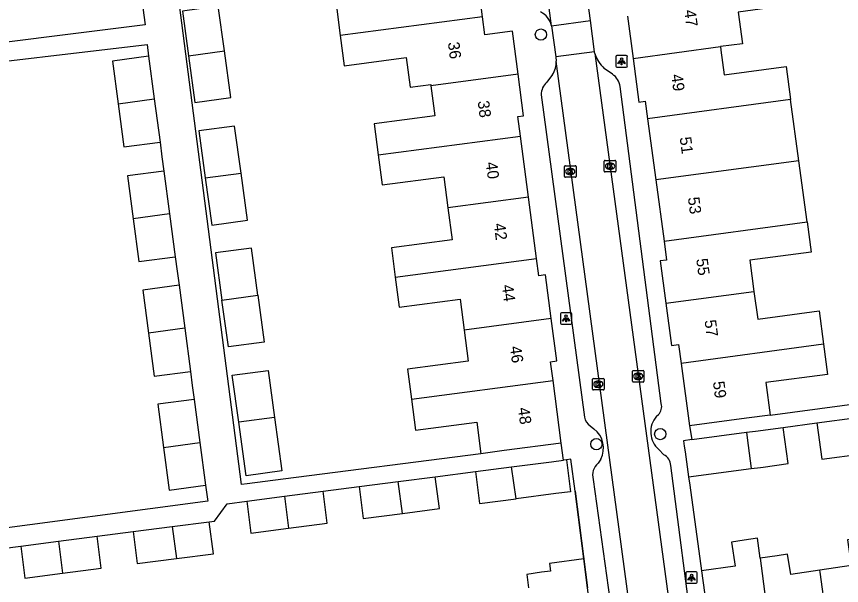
# Model space of a CAD drawing. Extents: x 163150 to 163546, y 380933 to 381635.
# Drawn here: x 163359.7 to 163431.2, y 381324.3 to 381373.6 of the extents above; entities that cross this region are included whole.
import ezdxf

# ---------------------------------------------------------------- set-up
doc = ezdxf.new("R2010")
doc.units = 0
for name, color, linetype in [('IMGEO_Boom', 7, 'Continuous'), ('IMGEO_Kolk', 7, 'Continuous'), ('IMGEO_Lichtpunt', 7, 'Continuous'), ('IMGEO_Muur', 7, 'Continuous'), ('IMGEO_Pand', 7, 'Continuous'), ('IMGEO_Pand_nummerreeks', 7, 'Continuous'), ('IMGEO_Rijbaan_lokaal_open', 7, 'Continuous'), ('IMGEO_Voetpad_open', 7, 'Continuous')]:
    doc.layers.add(name, color=color, linetype=linetype)

msp = doc.modelspace()

# ---------------------------------------------------------------- linework, layer by layer
at = {"layer": 'IMGEO_Boom'}
for centre in [(163405.132, 381372.028), (163415.473, 381337.418), (163409.946, 381336.541)]:
    msp.add_circle(centre, 0.489, dxfattribs=at)
at = {"layer": 'IMGEO_Kolk'}
for p, q in [((163407.177, 381359.739), (163407.177, 381360.591)), ((163407.252, 381360.665), (163408.104, 381360.665)), ((163408.178, 381360.591), (163408.178, 381359.739)), ((163410.624, 381360.202), (163410.624, 381361.054)), ((163410.699, 381361.128), (163411.551, 381361.128)), ((163411.112, 381360.908), (163411.137, 381360.908)), ((163411.625, 381361.054), (163411.625, 381360.202)), ((163407.688, 381359.885), (163407.663, 381359.885)), ((163407.665, 381360.445), (163407.69, 381360.445)), ((163411.551, 381360.128), (163410.699, 381360.128)), ((163411.135, 381360.348), (163411.11, 381360.348)), ((163408.104, 381359.665), (163407.252, 381359.665)), ((163413.063, 381342.003), (163413.063, 381342.855)), ((163413.138, 381342.929), (163413.99, 381342.929)), ((163413.551, 381342.709), (163413.576, 381342.709)), ((163414.064, 381342.855), (163414.064, 381342.003)), ((163409.606, 381341.311), (163409.606, 381342.163)), ((163409.681, 381342.237), (163410.533, 381342.237)), ((163410.094, 381342.017), (163410.119, 381342.017)), ((163410.607, 381342.163), (163410.607, 381341.311)), ((163413.99, 381341.929), (163413.138, 381341.929)), ((163413.574, 381342.149), (163413.549, 381342.149)), ((163410.533, 381341.237), (163409.681, 381341.237)), ((163410.117, 381341.457), (163410.092, 381341.457))]:
    msp.add_line(p, q, dxfattribs=at)
for points in [[(163407.177, 381359.739), (163407.177, 381360.591)], [(163407.252, 381360.665), (163408.104, 381360.665)], [(163408.178, 381360.591), (163408.178, 381359.739)], [(163410.624, 381360.202), (163410.624, 381361.054)], [(163410.699, 381361.128), (163411.551, 381361.128)], [(163410.945, 381360.828), (163411.068, 381360.828), (163411.068, 381360.677), (163411.198, 381360.828), (163411.362, 381360.828), (163411.216, 381360.677), (163411.369, 381360.428), (163411.217, 381360.428), (163411.132, 381360.592), (163411.068, 381360.525), (163411.068, 381360.428), (163410.945, 381360.428), (163410.945, 381360.828)], [(163411.625, 381361.054), (163411.625, 381360.202)], [(163407.498, 381360.365), (163407.621, 381360.365), (163407.621, 381360.214), (163407.751, 381360.365), (163407.915, 381360.365), (163407.769, 381360.214), (163407.922, 381359.965), (163407.77, 381359.965), (163407.685, 381360.129), (163407.621, 381360.062), (163407.621, 381359.965), (163407.498, 381359.965), (163407.498, 381360.365)], [(163411.551, 381360.128), (163410.699, 381360.128)], [(163408.104, 381359.665), (163407.252, 381359.665)], [(163413.063, 381342.003), (163413.063, 381342.855)], [(163413.138, 381342.929), (163413.99, 381342.929)], [(163413.384, 381342.629), (163413.507, 381342.629), (163413.507, 381342.478), (163413.637, 381342.629), (163413.801, 381342.629), (163413.655, 381342.478), (163413.808, 381342.229), (163413.656, 381342.229), (163413.571, 381342.393), (163413.507, 381342.326), (163413.507, 381342.229), (163413.384, 381342.229), (163413.384, 381342.629)], [(163414.064, 381342.855), (163414.064, 381342.003)], [(163409.606, 381341.311), (163409.606, 381342.163)], [(163409.681, 381342.237), (163410.533, 381342.237)], [(163409.927, 381341.937), (163410.05, 381341.937), (163410.05, 381341.786), (163410.18, 381341.937), (163410.344, 381341.937), (163410.198, 381341.786), (163410.351, 381341.537), (163410.199, 381341.537), (163410.114, 381341.701), (163410.05, 381341.634), (163410.05, 381341.537), (163409.927, 381341.537), (163409.927, 381341.937)], [(163410.607, 381342.163), (163410.607, 381341.311)], [(163413.99, 381341.929), (163413.138, 381341.929)], [(163410.533, 381341.237), (163409.681, 381341.237)]]:
    msp.add_lwpolyline(points, dxfattribs=at)
for centre, start, end in [((163407.254, 381360.589), 91.55205, 178.44795), ((163407.254, 381360.589), 91.55205, 178.44795), ((163408.102, 381360.589), 1.55205, 88.44795), ((163408.102, 381360.589), 1.55205, 88.44795), ((163410.701, 381361.052), 91.55205, 178.44795), ((163410.701, 381361.052), 91.55205, 178.44795), ((163411.549, 381361.052), 1.55205, 88.44795), ((163411.549, 381361.052), 1.55205, 88.44795), ((163410.701, 381360.204), 181.55205, 268.44795), ((163410.701, 381360.204), 181.55205, 268.44795), ((163411.549, 381360.204), 271.55205, 358.44795), ((163411.549, 381360.204), 271.55205, 358.44795), ((163407.254, 381359.741), 181.55205, 268.44795), ((163407.254, 381359.741), 181.55205, 268.44795), ((163408.102, 381359.741), 271.55205, 358.44795), ((163408.102, 381359.741), 271.55205, 358.44795), ((163413.14, 381342.853), 91.55205, 178.44795), ((163413.14, 381342.853), 91.55205, 178.44795), ((163413.988, 381342.853), 1.55205, 88.44795), ((163413.988, 381342.853), 1.55205, 88.44795), ((163409.683, 381342.161), 91.55205, 178.44795), ((163409.683, 381342.161), 91.55205, 178.44795), ((163410.531, 381342.161), 1.55205, 88.44795), ((163410.531, 381342.161), 1.55205, 88.44795), ((163413.14, 381342.005), 181.55205, 268.44795), ((163413.14, 381342.005), 181.55205, 268.44795), ((163413.988, 381342.005), 271.55205, 358.44795), ((163413.988, 381342.005), 271.55205, 358.44795), ((163409.683, 381341.313), 181.55205, 268.44795), ((163409.683, 381341.313), 181.55205, 268.44795), ((163410.531, 381341.313), 271.55205, 358.44795), ((163410.531, 381341.313), 271.55205, 358.44795)]:
    msp.add_arc(centre, 0.0765, start, end, dxfattribs=at)
for centre, major_axis, ratio, start_param, end_param in [((163411.111, 381360.628), (-0.387, 0.002), 0.722429, 4.712389, 7.853982), ((163411.136, 381360.628), (-0.39, 0.002), 0.717154, 1.570796, 4.712389), ((163407.664, 381360.165), (-0.387, 0.002), 0.722429, 4.712389, 7.853982), ((163407.689, 381360.165), (-0.39, 0.002), 0.717154, 1.570796, 4.712389), ((163413.55, 381342.429), (-0.387, 0.002), 0.722429, 4.712389, 7.853982), ((163413.575, 381342.429), (-0.39, 0.002), 0.717154, 1.570796, 4.712389), ((163410.093, 381341.737), (-0.387, 0.002), 0.722429, 4.712389, 7.853982), ((163410.118, 381341.737), (-0.39, 0.002), 0.717154, 1.570796, 4.712389)]:
    msp.add_ellipse(centre, major_axis=major_axis, ratio=ratio, start_param=start_param, end_param=end_param, dxfattribs=at)
at = {"layer": 'IMGEO_Lichtpunt'}
for p, q in [((163411.626, 381370.112), (163411.626, 381369.305)), ((163411.626, 381370.112), (163411.626, 381369.305)), ((163412.528, 381370.207), (163411.72, 381370.207)), ((163412.528, 381370.207), (163411.72, 381370.207)), ((163412.622, 381369.305), (163412.622, 381370.112)), ((163412.622, 381369.305), (163412.622, 381370.112)), ((163411.72, 381369.211), (163412.528, 381369.211)), ((163411.72, 381369.211), (163412.528, 381369.211)), ((163406.818, 381347.837), (163406.818, 381347.03)), ((163406.818, 381347.837), (163406.818, 381347.03)), ((163407.72, 381347.932), (163406.912, 381347.932)), ((163407.72, 381347.932), (163406.912, 381347.932)), ((163407.814, 381347.03), (163407.814, 381347.837)), ((163407.814, 381347.03), (163407.814, 381347.837)), ((163406.912, 381346.936), (163407.72, 381346.936)), ((163406.912, 381346.936), (163407.72, 381346.936)), ((163418.592, 381325.486), (163417.784, 381325.486)), ((163418.592, 381325.486), (163417.784, 381325.486)), ((163417.69, 381325.391), (163417.69, 381324.584)), ((163417.69, 381325.391), (163417.69, 381324.584)), ((163418.686, 381324.584), (163418.686, 381325.391)), ((163418.686, 381324.584), (163418.686, 381325.391)), ((163417.784, 381324.49), (163418.592, 381324.49)), ((163417.784, 381324.49), (163418.592, 381324.49))]:
    msp.add_line(p, q, dxfattribs=at)
for points in [[(163412, 381369.776), (163412.039, 381369.748), (163411.851, 381369.486), (163411.813, 381369.513), (163412, 381369.776)], [(163412.212, 381369.748), (163412.25, 381369.775), (163412.437, 381369.513), (163412.398, 381369.485), (163412.212, 381369.748)], [(163412.102, 381369.728), (163412.149, 381369.728), (163412.149, 381369.406), (163412.102, 381369.406), (163412.102, 381369.728)], [(163407.192, 381347.501), (163407.231, 381347.473), (163407.043, 381347.211), (163407.005, 381347.238), (163407.192, 381347.501)], [(163407.294, 381347.453), (163407.341, 381347.453), (163407.341, 381347.131), (163407.294, 381347.131), (163407.294, 381347.453)], [(163407.404, 381347.473), (163407.442, 381347.5), (163407.629, 381347.238), (163407.59, 381347.21), (163407.404, 381347.473)], [(163418.064, 381325.055), (163418.103, 381325.027), (163417.915, 381324.765), (163417.877, 381324.792), (163418.064, 381325.055)], [(163418.166, 381325.007), (163418.213, 381325.007), (163418.213, 381324.685), (163418.166, 381324.685), (163418.166, 381325.007)], [(163418.276, 381325.027), (163418.314, 381325.054), (163418.501, 381324.792), (163418.462, 381324.764), (163418.276, 381325.027)]]:
    msp.add_lwpolyline(points, dxfattribs=at)
for centre in [(163412.125, 381369.91), (163407.317, 381347.635), (163418.189, 381325.189)]:
    msp.add_circle(centre, 0.0994, dxfattribs=at)
for centre, start, end in [((163411.72, 381370.112), 90, 180), ((163411.72, 381370.112), 90, 180), ((163412.528, 381370.112), 0, 90), ((163412.528, 381370.112), 0, 90), ((163411.72, 381369.305), 180, 270), ((163411.72, 381369.305), 180, 270), ((163412.528, 381369.305), 270, 0), ((163412.528, 381369.305), 270, 360), ((163406.912, 381347.837), 90, 180), ((163406.912, 381347.837), 90, 180), ((163407.72, 381347.837), 0, 90), ((163407.72, 381347.837), 0, 90), ((163406.912, 381347.03), 180, 270), ((163406.912, 381347.03), 180, 270), ((163407.72, 381347.03), 270, 0), ((163407.72, 381347.03), 270, 360), ((163417.784, 381325.391), 90, 180), ((163417.784, 381325.391), 90, 180), ((163418.592, 381325.391), 0, 90), ((163418.592, 381325.391), 0, 90), ((163417.784, 381324.584), 180, 270), ((163417.784, 381324.584), 180, 270), ((163418.592, 381324.584), 270, 0), ((163418.592, 381324.584), 270, 360)]:
    msp.add_arc(centre, 0.0946, start, end, dxfattribs=at)
at = {"layer": 'IMGEO_Muur'}
for points in [[(163408.095, 381332.477), (163407.737, 381335.244)], [(163418.029, 381332.983), (163419.059, 381325.558)], [(163408.095, 381332.477), (163409.177, 381324.105)]]:
    msp.add_lwpolyline(points, dxfattribs=at)
at = {"layer": 'IMGEO_Pand'}
for points in [[(163400.076, 381373.565), (163399.364, 381378.978)], [(163392.431, 381378.067), (163392.812, 381375.166), (163387.405, 381374.455), (163387.736, 381371.936)], [(163427.178, 381377.251), (163427.521, 381374.692), (163422.237, 381373.983), (163422.606, 381371.239), (163420.698, 381370.983)], [(163377.694, 381370.61), (163377.161, 381374.494), (163374.056, 381374.068), (163374.587, 381370.2)], [(163400.076, 381373.565), (163387.736, 381371.936)], [(163403.164, 381368.587), (163402.674, 381372.311), (163400.282, 381371.997), (163400.076, 381373.565)], [(163412.631, 381373.623), (163413.122, 381369.966)], [(163387.736, 381371.936), (163388.079, 381369.322), (163393.457, 381370.029), (163393.795, 381367.46), (163395.591, 381367.696), (163395.605, 381367.589)], [(163374.587, 381370.2), (163377.694, 381370.61)], [(163374.587, 381370.2), (163375.142, 381366.154), (163378.249, 381366.564), (163377.694, 381370.61)], [(163413.122, 381369.966), (163420.698, 381370.983)], [(163420.698, 381370.983), (163420.74, 381370.669), (163421.025, 381368.544), (163426.385, 381369.264), (163426.769, 381366.402)], [(163371.131, 381370.151), (163367.988, 381369.734), (163368.48, 381366.03)], [(163371.131, 381370.151), (163371.623, 381366.449)], [(163413.122, 381369.966), (163413.631, 381366.173), (163414.179, 381366.246), (163414.381, 381364.739)], [(163403.164, 381368.587), (163395.605, 381367.589)], [(163403.353, 381363.224), (163403.129, 381364.925), (163403.637, 381364.992), (163403.164, 381368.587)], [(163395.605, 381367.589), (163395.947, 381364.988), (163390.667, 381364.294), (163391.022, 381361.596)], [(163368.48, 381366.03), (163371.623, 381366.449)], [(163371.623, 381366.449), (163372.119, 381362.716)], [(163426.769, 381366.402), (163414.381, 381364.739)], [(163427.494, 381361.101), (163426.769, 381366.402)], [(163368.48, 381366.03), (163368.976, 381362.298), (163372.119, 381362.716)], [(163379.146, 381360.028), (163378.588, 381364.093), (163375.481, 381363.683), (163376.039, 381359.618)], [(163414.381, 381364.739), (163415.093, 381359.437)], [(163391.022, 381361.596), (163403.353, 381363.224)], [(163404.049, 381357.929), (163403.353, 381363.224)], [(163391.022, 381361.596), (163391.363, 381359.005), (163396.713, 381359.709), (163397.068, 381357.007)], [(163427.494, 381361.101), (163415.093, 381359.437)], [(163428.218, 381355.802), (163427.494, 381361.101)], [(163372.452, 381360.205), (163369.309, 381359.787), (163369.803, 381356.07)], [(163372.452, 381360.205), (163372.945, 381356.489)], [(163376.039, 381359.618), (163379.146, 381360.028)], [(163376.039, 381359.618), (163376.6, 381355.53), (163379.707, 381355.941), (163379.146, 381360.028)], [(163415.093, 381359.437), (163415.805, 381354.136)], [(163404.049, 381357.929), (163397.068, 381357.007)], [(163404.745, 381352.635), (163404.049, 381357.929)], [(163397.068, 381357.007), (163397.432, 381354.237), (163392.178, 381353.546), (163392.51, 381351.018)], [(163372.945, 381356.489), (163369.803, 381356.07)], [(163372.945, 381356.489), (163373.438, 381352.782)], [(163369.803, 381356.07), (163370.295, 381352.363), (163373.438, 381352.782)], [(163415.805, 381354.136), (163428.218, 381355.802)], [(163428.218, 381355.802), (163428.569, 381353.188), (163423.234, 381352.472), (163423.595, 381349.784)], [(163415.805, 381354.136), (163416.025, 381352.494), (163415.477, 381352.421), (163415.969, 381348.76)], [(163380.598, 381349.444), (163380.037, 381353.53), (163376.93, 381353.119), (163377.491, 381349.033)], [(163392.51, 381351.018), (163404.745, 381352.635)], [(163406.03, 381347.417), (163405.533, 381351.2), (163404.944, 381351.123), (163404.745, 381352.635)], [(163392.51, 381351.018), (163392.852, 381348.418), (163398.129, 381349.112), (163398.483, 381346.421)], [(163373.765, 381350.318), (163370.622, 381349.899), (163371.118, 381346.167)], [(163373.765, 381350.318), (163374.26, 381346.586)], [(163415.969, 381348.76), (163423.595, 381349.784)], [(163423.595, 381349.784), (163423.919, 381347.376), (163429.238, 381348.09), (163429.626, 381345.197)], [(163377.491, 381349.033), (163380.598, 381349.444)], [(163380.598, 381349.444), (163381.155, 381345.378), (163378.049, 381344.968), (163377.491, 381349.033)], [(163415.969, 381348.76), (163416.462, 381345.086), (163417.063, 381345.166), (163417.281, 381343.54)], [(163406.03, 381347.417), (163398.483, 381346.421)], [(163406.187, 381342.051), (163405.971, 381343.69), (163406.511, 381343.761), (163406.03, 381347.417)], [(163374.26, 381346.586), (163371.118, 381346.167)], [(163374.26, 381346.586), (163374.756, 381342.85)], [(163398.483, 381346.421), (163398.835, 381343.744), (163393.57, 381343.051), (163393.915, 381340.431)], [(163371.118, 381346.167), (163371.613, 381342.432), (163374.756, 381342.85)], [(163429.626, 381345.197), (163417.281, 381343.54)], [(163429.626, 381345.197), (163429.976, 381342.592), (163424.625, 381341.874), (163425.003, 381339.058)], [(163417.281, 381343.54), (163418.008, 381338.119)], [(163378.942, 381338.454), (163378.383, 381342.525), (163381.49, 381342.935), (163382.049, 381338.865)], [(163393.915, 381340.431), (163406.187, 381342.051)], [(163406.899, 381336.635), (163406.187, 381342.051)], [(163375.08, 381340.413), (163371.937, 381339.995), (163372.433, 381336.262)], [(163375.08, 381340.413), (163375.575, 381336.681)], [(163393.915, 381340.431), (163394.265, 381337.766), (163399.572, 381338.463), (163399.932, 381335.719)], [(163425.003, 381339.058), (163422.964, 381338.784), (163418.008, 381338.119)], [(163382.049, 381338.865), (163382.685, 381334.223), (163379.58, 381333.797), (163378.942, 381338.454)], [(163382.049, 381338.865), (163378.942, 381338.454)], [(163429.06, 381338.392), (163432.543, 381338.857)], [(163429.06, 381338.392), (163429.489, 381335.244), (163432.972, 381335.709)], [(163422.943, 381337.574), (163423.741, 381337.681), (163426.138, 381338.001)], [(163423.369, 381334.427), (163424.161, 381334.532), (163424.401, 381334.565), (163426.568, 381334.854), (163426.138, 381338.001)], [(163418.2, 381336.94), (163417.493, 381336.845), (163417.56, 381336.364), (163417.626, 381335.887), (163417.929, 381333.7)], [(163418.2, 381336.94), (163422.943, 381337.574)], [(163422.943, 381337.574), (163423.007, 381337.101), (163423.369, 381334.427)], [(163372.433, 381336.262), (163375.575, 381336.681)], [(163372.433, 381336.262), (163372.924, 381332.563), (163376.067, 381332.981)], [(163375.575, 381336.681), (163376.067, 381332.981)], [(163406.899, 381336.635), (163401.942, 381335.983), (163399.932, 381335.719)], [(163402.593, 381334.578), (163406.062, 381335.027), (163407.09, 381335.16)], [(163407.353, 381335.194), (163407.711, 381332.427), (163406.419, 381332.26), (163402.981, 381331.815)], [(163407.353, 381335.194), (163407.09, 381335.16)], [(163399.457, 381334.173), (163402.593, 381334.578)], [(163399.457, 381334.173), (163399.814, 381331.406), (163402.981, 381331.815)], [(163402.981, 381331.815), (163402.593, 381334.578)], [(163417.929, 381333.7), (163423.369, 381334.427)], [(163389.369, 381332.869), (163392.767, 381333.308)], [(163392.767, 381333.308), (163395.974, 381333.723)], [(163393.134, 381330.542), (163392.767, 381333.308)], [(163393.134, 381330.542), (163396.331, 381330.956), (163395.974, 381333.723)], [(163389.369, 381332.869), (163389.726, 381330.102), (163393.134, 381330.542)], [(163379.642, 381331.611), (163382.894, 381332.031)], [(163382.894, 381332.031), (163386.247, 381332.465)], [(163382.894, 381332.031), (163383.261, 381329.266)], [(163383.261, 381329.266), (163386.604, 381329.698), (163386.247, 381332.465)], [(163379.642, 381331.611), (163379.999, 381328.844), (163383.261, 381329.266)], [(163373.181, 381329.408), (163376.388, 381329.823)], [(163373.548, 381326.642), (163376.745, 381327.056), (163376.388, 381329.823)], [(163369.783, 381328.969), (163373.181, 381329.408)], [(163373.181, 381329.408), (163373.548, 381326.642)], [(163363.307, 381328.132), (163366.661, 381328.565)], [(163363.675, 381325.366), (163367.018, 381325.798), (163366.661, 381328.565)], [(163369.783, 381328.969), (163370.14, 381326.202), (163373.548, 381326.642)], [(163424.122, 381326.655), (163423.896, 381328.41), (163422.75, 381328.235), (163421.637, 381328.065), (163421.958, 381325.965), (163419.059, 381325.558)], [(163433.946, 381328.561), (163432.835, 381328.403), (163431.717, 381328.244), (163432.032, 381326.026), (163429.304, 381325.63)], [(163360.056, 381327.711), (163363.307, 381328.132)], [(163360.056, 381327.711), (163360.413, 381324.944), (163363.675, 381325.366)], [(163363.307, 381328.132), (163363.675, 381325.366)], [(163429.304, 381325.63), (163426.783, 381325.264), (163426.515, 381327.02), (163425.611, 381326.882), (163424.122, 381326.655)], [(163408.846, 381326.6), (163405.872, 381326.205), (163405.96, 381325.545), (163405.179, 381325.442), (163403.906, 381325.238), (163404.064, 381324.109)], [(163410.146, 381316.808), (163409.177, 381324.105), (163408.846, 381326.6)], [(163424.122, 381326.655), (163425.139, 381318.91)], [(163419.059, 381325.558), (163420.071, 381318.264)], [(163430.304, 381318.301), (163429.327, 381325.464), (163429.304, 381325.63)]]:
    msp.add_lwpolyline(points, dxfattribs=at)
at = {"layer": 'IMGEO_Rijbaan_lokaal_open'}
for points in [[(163406.059, 381372.796), (163401.805, 381404.936)], [(163409.423, 381373.262), (163408.974, 381376.615)], [(163406.059, 381372.796), (163409.423, 381373.262)], [(163406.059, 381372.796), (163406.417, 381370.092)], [(163409.789, 381370.536), (163409.423, 381373.262)], [(163409.789, 381370.536), (163406.417, 381370.092)], [(163409.808, 381370.393), (163409.789, 381370.536)], [(163406.417, 381370.092), (163406.464, 381369.736)], [(163409.808, 381370.393), (163417.023, 381316.959)], [(163413.628, 381316.496), (163406.464, 381369.736)]]:
    msp.add_lwpolyline(points, dxfattribs=at)
at = {"layer": 'IMGEO_Voetpad_open'}
for points in [[(163369.306, 381384.164), (163370.799, 381373.082), (163370.824, 381372.885), (163352.109, 381370.526)], [(163399.932, 381335.719), (163382.784, 381333.502), (163379.676, 381333.1), (163379.182, 381333.036), (163373.686, 381375.541), (163392.431, 381378.067)], [(163352.337, 381368.984), (163370.998, 381371.159), (163371.131, 381370.151)], [(163411.336, 381368.595), (163410.627, 381369.081)], [(163406.129, 381368.567), (163405.657, 381367.909)], [(163415.566, 381340.059), (163411.991, 381367.526)], [(163405.157, 381366.806), (163408.907, 381338.869)], [(163372.119, 381362.716), (163372.288, 381361.442), (163372.452, 381360.205)], [(163373.438, 381352.782), (163373.603, 381351.536), (163373.765, 381350.318)], [(163374.756, 381342.85), (163374.918, 381341.632), (163375.08, 381340.413)], [(163425.003, 381339.058), (163443.738, 381341.568), (163443.706, 381341.805), (163443.538, 381343.061)], [(163415.155, 381338.956), (163415.32, 381339.107)], [(163426.138, 381338.001), (163429.06, 381338.392)], [(163409.412, 381338.143), (163409.728, 381337.875)], [(163418.008, 381338.119), (163418.2, 381336.94)], [(163407.09, 381335.16), (163406.899, 381336.635)], [(163415.788, 381335.626), (163415.345, 381336.073)], [(163408.846, 381326.6), (163408.095, 381332.477), (163407.737, 381335.244), (163407.353, 381335.194)], [(163410.313, 381335.231), (163410.096, 381334.902)], [(163395.974, 381333.723), (163399.457, 381334.173)], [(163418.396, 381319.338), (163416.393, 381334.697)], [(163409.671, 381333.494), (163411.84, 381317.88)], [(163417.929, 381333.7), (163418.029, 381332.983), (163419.059, 381325.558)], [(163376.067, 381332.981), (163376.227, 381331.775), (163376.249, 381331.604), (163355.814, 381328.888)], [(163386.247, 381332.465), (163389.369, 381332.869)], [(163376.388, 381329.823), (163376.829, 381329.88), (163377.932, 381331.36), (163379.642, 381331.611)], [(163366.661, 381328.565), (163369.783, 381328.969)], [(163356.862, 381327.293), (163360.056, 381327.711)]]:
    msp.add_lwpolyline(points, dxfattribs=at)
for centre, radius, start, end in [((163404.352, 381372.403), 1.751, 12.96073, 65.19454), ((163412.754, 381371.321), 3.089, 197.47558, 226.47236), ((163404.538, 381369.655), 1.927, 325.62025, 2.39835), ((163410.496, 381367.345), 1.506, 6.89413, 56.09932), ((163406.583, 381366.824), 1.426, 130.4883, 180.74125), ((163414.591, 381339.803), 1.008, 316.31125, 14.71176), ((163409.852, 381338.988), 0.952, 187.15702, 242.48734), ((163416.685, 381337.609), 2.038, 138.64082, 228.90027), ((163408.485, 381336.213), 2.075, 331.7558, 53.19625), ((163415.288, 381334.639), 1.107, 3.02074, 63.12666), ((163410.926, 381333.883), 1.314, 129.16618, 197.2413)]:
    msp.add_arc(centre, radius, start, end, dxfattribs=at)

# ---------------------------------------------------------------- texts
at = {"layer": 'IMGEO_Pand_nummerreeks'}
for s, rotation, p in [('47', 277.64305, (163417.548, 381374.122)), ('36', 277.4914, (163397.061, 381371.339)), ('49', 277.74045, (163416.417, 381368.537)), ('38', 277.49156, (163399.646, 381366.251)), ('51', 277.74045, (163417.155, 381363.105)), ('40', 277.49156, (163400.345, 381360.935)), ('53', 277.74045, (163417.863, 381357.897)), ('42', 277.49156, (163401.043, 381355.626)), ('55', 277.73948, (163418.587, 381352.577)), ('44', 277.49156, (163401.743, 381350.308)), ('57', 277.73948, (163419.31, 381347.257)), ('46', 277.49156, (163402.442, 381344.992)), ('59', 277.73948, (163420.033, 381341.937)), ('48', 277.49156, (163403.141, 381339.674))]:
    msp.add_text(s, height=1, rotation=rotation, dxfattribs=at).set_placement(p)

doc.saveas('drawing.dxf')
